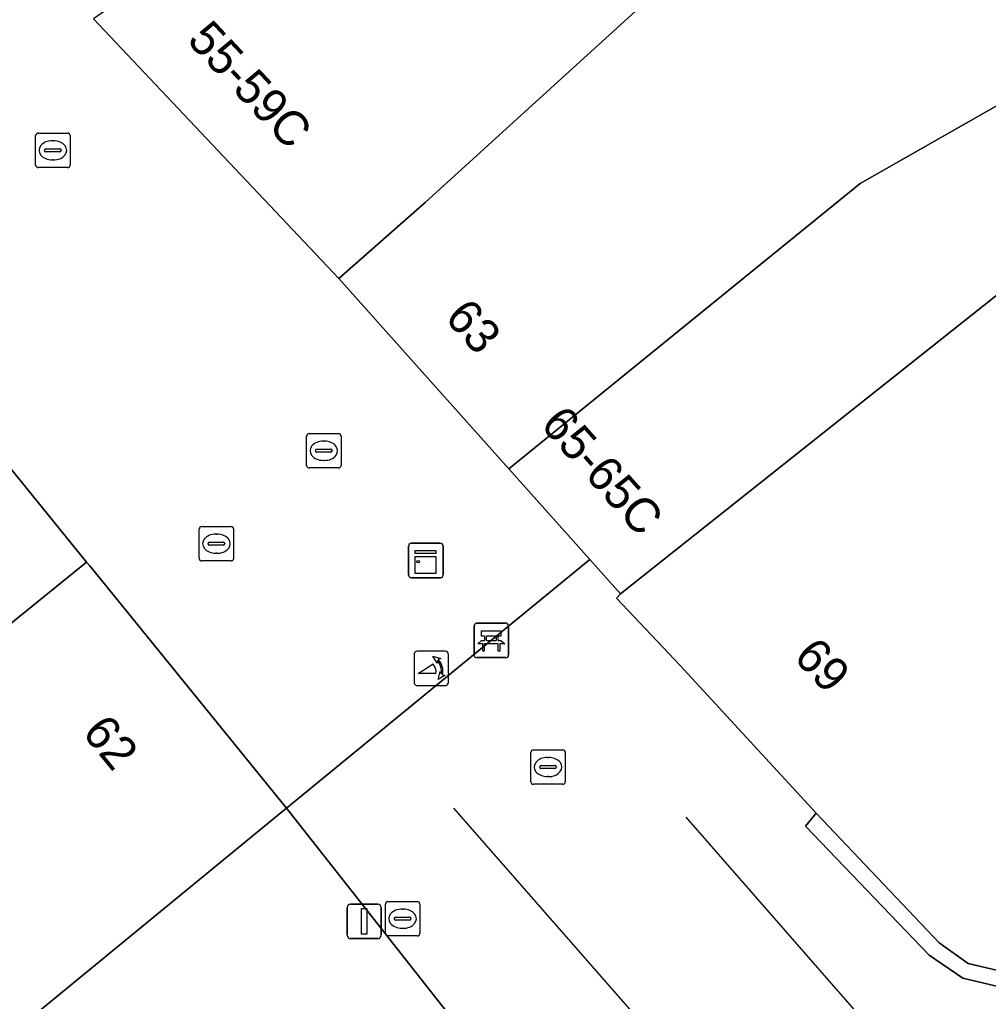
# Model space of a CAD drawing. Extents: x 161087 to 161926, y 382572 to 383873.
# Drawn here: x 161400.27 to 161428.41, y 383154.58 to 383183.09 of the extents above; entities that cross this region are included whole.
import ezdxf

# ---------------------------------------------------------------- set-up
doc = ezdxf.new("R2010")
doc.units = 0
for name, color, linetype in [('IMGEO_Bank', 7, 'Continuous'), ('IMGEO_Kast', 7, 'Continuous'), ('IMGEO_Kolk', 7, 'Continuous'), ('IMGEO_Lichtmast', 7, 'Continuous'), ('IMGEO_Lijnafwatering', 7, 'Continuous'), ('IMGEO_Pand', 7, 'Continuous'), ('IMGEO_Pand_nummerreeks', 7, 'Continuous'), ('IMGEO_Poller', 7, 'Continuous'), ('IMGEO_Rioolput', 7, 'Continuous'), ('IMGEO_Voetgangersgebied_open', 7, 'Continuous')]:
    doc.layers.add(name, color=color, linetype=linetype)

msp = doc.modelspace()

# ---------------------------------------------------------------- linework, layer by layer
at = {"layer": 'IMGEO_Bank'}
for p, q in [((161413.47, 383164.641), (161413.47, 383165.482)), ((161413.47, 383165.482), (161413.47, 383164.641)), ((161413.545, 383165.566), (161414.386, 383165.566)), ((161414.386, 383165.566), (161413.545, 383165.566)), ((161414.47, 383165.491), (161414.47, 383164.65)), ((161414.47, 383164.65), (161414.47, 383165.491)), ((161413.779, 383165.072), (161413.779, 383165.178)), ((161413.823, 383165.178), (161413.823, 383165.072)), ((161414.111, 383165.184), (161413.829, 383165.184)), ((161414.117, 383165.072), (161414.117, 383165.178)), ((161414.161, 383165.178), (161414.161, 383165.072)), ((161414.167, 383164.964), (161413.774, 383164.964)), ((161413.829, 383165.066), (161414.111, 383165.066)), ((161414.395, 383164.566), (161413.554, 383164.566)), ((161413.554, 383164.566), (161414.395, 383164.566))]:
    msp.add_line(p, q, dxfattribs=at)
for points in [[(161413.773, 383165.184), (161413.687, 383165.184), (161413.687, 383165.345), (161414.25, 383165.345), (161414.25, 383165.184), (161414.167, 383165.184)], [(161413.717, 383164.964), (161413.575, 383164.964), (161413.687, 383165.066), (161413.773, 383165.066)], [(161413.767, 383164.957), (161413.767, 383164.75), (161413.724, 383164.75), (161413.724, 383164.957)], [(161414.167, 383165.066), (161414.25, 383165.066), (161414.362, 383164.964), (161414.223, 383164.964)], [(161414.217, 383164.957), (161414.217, 383164.75), (161414.173, 383164.75), (161414.173, 383164.957)]]:
    msp.add_lwpolyline(points, dxfattribs=at)
for centre, radius, start, end in [((161413.548, 383165.488), 0.0779, 92.4484, 184.2845), ((161413.548, 383165.488), 0.0779, 92.4484, 184.2845), ((161414.392, 383165.488), 0.0779, 2.4484, 94.2845), ((161414.392, 383165.488), 0.0779, 2.4484, 94.2845), ((161413.772, 383165.177), 0.00671, 2.8957, 87.1043), ((161413.829, 383165.177), 0.00671, 92.8957, 177.1043), ((161414.111, 383165.177), 0.00671, 2.8957, 87.1043), ((161414.168, 383165.177), 0.00671, 92.8957, 177.1043), ((161413.717, 383164.957), 0.00671, 2.8957, 87.1043), ((161413.774, 383164.957), 0.00671, 92.8957, 177.1043), ((161413.772, 383165.073), 0.00671, 272.8957, 357.1043), ((161413.829, 383165.073), 0.00671, 182.8957, 267.1043), ((161414.111, 383165.073), 0.00671, 272.8957, 357.1043), ((161414.168, 383165.073), 0.00671, 182.8957, 267.1043), ((161414.166, 383164.957), 0.00671, 2.8957, 87.1043), ((161414.223, 383164.957), 0.00671, 92.8957, 177.1043), ((161413.548, 383164.644), 0.0779, 182.4484, 274.2845), ((161413.548, 383164.644), 0.0779, 182.4484, 274.2845), ((161414.392, 383164.644), 0.0779, 272.4484, 4.2845), ((161414.392, 383164.644), 0.0779, 272.4484, 4.2845)]:
    msp.add_arc(centre, radius, start, end, dxfattribs=at)
at = {"layer": 'IMGEO_Kast'}
for p, q in [((161411.569, 383166.962), (161411.569, 383167.803)), ((161411.569, 383167.803), (161411.569, 383166.962)), ((161411.644, 383167.887), (161412.485, 383167.887)), ((161412.485, 383167.887), (161411.644, 383167.887)), ((161412.569, 383167.812), (161412.569, 383166.971)), ((161412.569, 383166.971), (161412.569, 383167.812)), ((161412.494, 383166.887), (161411.653, 383166.887)), ((161411.653, 383166.887), (161412.494, 383166.887))]:
    msp.add_line(p, q, dxfattribs=at)
for points in [[(161411.764, 383167.677), (161412.364, 383167.677), (161412.364, 383167.592), (161411.764, 383167.592), (161411.764, 383167.677)], [(161411.764, 383167.502), (161412.364, 383167.502), (161412.364, 383167.013), (161411.764, 383167.013), (161411.764, 383167.502)]]:
    msp.add_lwpolyline(points, dxfattribs=at)
msp.add_circle((161411.848, 383167.351), 0.0377, dxfattribs=at)
for centre, start, end in [((161411.647, 383167.809), 92.4484, 184.2845), ((161411.647, 383167.809), 92.4484, 184.2845), ((161412.491, 383167.809), 2.4484, 94.2845), ((161412.491, 383167.809), 2.4484, 94.2845), ((161411.647, 383166.965), 182.4484, 274.2845), ((161411.647, 383166.965), 182.4484, 274.2845), ((161412.491, 383166.965), 272.4484, 4.2845), ((161412.491, 383166.965), 272.4484, 4.2845)]:
    msp.add_arc(centre, 0.0779, start, end, dxfattribs=at)
at = {"layer": 'IMGEO_Kolk'}
for p, q in [((161400.735, 383178.87), (161400.735, 383179.722)), ((161400.81, 383179.796), (161401.662, 383179.796)), ((161401.736, 383179.722), (161401.736, 383178.87)), ((161401.223, 383179.576), (161401.248, 383179.576)), ((161400.994, 383179.29), (161400.994, 383179.302)), ((161401.432, 383179.253), (161401.034, 383179.253)), ((161401.037, 383179.339), (161401.435, 383179.339)), ((161401.478, 383179.302), (161401.478, 383179.29)), ((161401.246, 383179.016), (161401.221, 383179.016)), ((161401.662, 383178.796), (161400.81, 383178.796)), ((161408.606, 383170.146), (161408.606, 383170.998)), ((161408.681, 383171.072), (161409.533, 383171.072)), ((161409.607, 383170.998), (161409.607, 383170.146)), ((161408.865, 383170.566), (161408.865, 383170.578)), ((161408.908, 383170.615), (161409.306, 383170.615)), ((161409.094, 383170.852), (161409.119, 383170.852)), ((161409.349, 383170.578), (161409.349, 383170.566)), ((161409.303, 383170.529), (161408.905, 383170.529)), ((161409.117, 383170.292), (161409.092, 383170.292)), ((161409.533, 383170.072), (161408.681, 383170.072)), ((161405.486, 383167.448), (161405.486, 383168.3)), ((161405.561, 383168.374), (161406.413, 383168.374)), ((161406.487, 383168.3), (161406.487, 383167.448)), ((161405.974, 383168.154), (161405.999, 383168.154)), ((161405.745, 383167.868), (161405.745, 383167.88)), ((161406.183, 383167.831), (161405.785, 383167.831)), ((161405.788, 383167.917), (161406.186, 383167.917)), ((161406.229, 383167.88), (161406.229, 383167.868)), ((161405.997, 383167.594), (161405.972, 383167.594)), ((161406.413, 383167.374), (161405.561, 383167.374))]:
    msp.add_line(p, q, dxfattribs=at)
for points in [[(161400.735, 383178.87), (161400.735, 383179.722)], [(161400.81, 383179.796), (161401.662, 383179.796)], [(161401.736, 383179.722), (161401.736, 383178.87)], [(161401.662, 383178.796), (161400.81, 383178.796)], [(161408.606, 383170.146), (161408.606, 383170.998)], [(161408.681, 383171.072), (161409.533, 383171.072)], [(161409.607, 383170.998), (161409.607, 383170.146)], [(161409.533, 383170.072), (161408.681, 383170.072)], [(161405.486, 383167.448), (161405.486, 383168.3)], [(161405.561, 383168.374), (161406.413, 383168.374)], [(161406.487, 383168.3), (161406.487, 383167.448)], [(161406.413, 383167.374), (161405.561, 383167.374)]]:
    msp.add_lwpolyline(points, dxfattribs=at)
for centre, radius, start, end in [((161400.812, 383179.72), 0.0765, 91.552, 178.448), ((161400.812, 383179.72), 0.0765, 91.552, 178.448), ((161401.66, 383179.72), 0.0765, 1.552, 88.448), ((161401.66, 383179.72), 0.0765, 1.552, 88.448), ((161401.034, 383179.299), 0.0403, 85.8775, 175.7526), ((161401.031, 383179.289), 0.0366, 178.938, 274.7102), ((161401.435, 383179.296), 0.043, 264.8664, 352.4533), ((161401.439, 383179.301), 0.0386, 1.7309, 96.639), ((161400.812, 383178.872), 0.0765, 181.552, 268.448), ((161400.812, 383178.872), 0.0765, 181.552, 268.448), ((161401.66, 383178.872), 0.0765, 271.552, 358.448), ((161401.66, 383178.872), 0.0765, 271.552, 358.448), ((161408.683, 383170.996), 0.0765, 91.552, 178.448), ((161408.683, 383170.996), 0.0765, 91.552, 178.448), ((161409.531, 383170.996), 0.0765, 1.552, 88.448), ((161409.531, 383170.996), 0.0765, 1.552, 88.448), ((161408.905, 383170.575), 0.0403, 85.8775, 175.7526), ((161409.31, 383170.577), 0.0386, 1.7309, 96.639), ((161408.902, 383170.565), 0.0366, 178.938, 274.7102), ((161409.306, 383170.572), 0.043, 264.8664, 352.4533), ((161408.683, 383170.148), 0.0765, 181.552, 268.448), ((161408.683, 383170.148), 0.0765, 181.552, 268.448), ((161409.531, 383170.148), 0.0765, 271.552, 358.448), ((161409.531, 383170.148), 0.0765, 271.552, 358.448), ((161405.563, 383168.298), 0.0765, 91.552, 178.448), ((161405.563, 383168.298), 0.0765, 91.552, 178.448), ((161406.411, 383168.298), 0.0765, 1.552, 88.448), ((161406.411, 383168.298), 0.0765, 1.552, 88.448), ((161405.785, 383167.877), 0.0403, 85.8775, 175.7526), ((161405.782, 383167.867), 0.0366, 178.938, 274.7102), ((161406.186, 383167.874), 0.043, 264.8664, 352.4533), ((161406.19, 383167.879), 0.0386, 1.7309, 96.639), ((161405.563, 383167.45), 0.0765, 181.552, 268.448), ((161405.563, 383167.45), 0.0765, 181.552, 268.448), ((161406.411, 383167.45), 0.0765, 271.552, 358.448), ((161406.411, 383167.45), 0.0765, 271.552, 358.448)]:
    msp.add_arc(centre, radius, start, end, dxfattribs=at)
for centre, major_axis, ratio, start_param, end_param in [((161401.222, 383179.296), (-0.387, 0.002), 0.722429, 4.712389, 7.853982), ((161401.247, 383179.296), (-0.39, 0.002), 0.717154, 1.570796, 4.712389), ((161409.093, 383170.572), (-0.387, 0.002), 0.722429, 4.712389, 7.853982), ((161409.118, 383170.572), (-0.39, 0.002), 0.717154, 1.570796, 4.712389), ((161405.973, 383167.874), (-0.387, 0.002), 0.722429, 4.712389, 7.853982), ((161405.998, 383167.874), (-0.39, 0.002), 0.717154, 1.570796, 4.712389)]:
    msp.add_ellipse(centre, major_axis=major_axis, ratio=ratio, start_param=start_param, end_param=end_param, dxfattribs=at)
at = {"layer": 'IMGEO_Lichtmast'}
for p, q in [((161409.782, 383156.506), (161409.782, 383157.306)), ((161409.782, 383157.306), (161409.782, 383156.506)), ((161409.882, 383157.406), (161410.672, 383157.406)), ((161410.672, 383157.406), (161409.882, 383157.406)), ((161410.772, 383157.306), (161410.772, 383156.506)), ((161410.772, 383156.506), (161410.772, 383157.306)), ((161410.672, 383156.406), (161409.882, 383156.406)), ((161409.882, 383156.406), (161410.672, 383156.406))]:
    msp.add_line(p, q, dxfattribs=at)
msp.add_lwpolyline([(161410.202, 383157.281), (161410.352, 383157.281), (161410.352, 383156.531), (161410.202, 383156.531), (161410.202, 383157.281)], dxfattribs=at)
for centre, start, end in [((161409.882, 383157.306), 90, 180), ((161409.882, 383157.306), 90, 180), ((161410.672, 383157.306), 0, 90), ((161410.672, 383157.306), 360, 90), ((161409.882, 383156.506), 180, 270), ((161409.882, 383156.506), 180, 270), ((161410.672, 383156.506), 270, 0), ((161410.672, 383156.506), 270, 0)]:
    msp.add_arc(centre, 0.1, start, end, dxfattribs=at)
at = {"layer": 'IMGEO_Lijnafwatering'}
for points in [[(161424.281, 383147.183), (161412.881, 383160.192)], [(161427.871, 383150.498), (161427.344, 383151.101), (161419.632, 383159.929)]]:
    msp.add_lwpolyline(points, dxfattribs=at)
at = {"layer": 'IMGEO_Pand'}
for points in [[(161429.848, 383192.27), (161435.66, 383196.32), (161434.844, 383197.469), (161433.784, 383199.027), (161432.647, 383200.664), (161431.392, 383202.5), (161420.673, 383195.221), (161416.918, 383193.159), (161402.415, 383183.112), (161406.192, 383179.115), (161409.541, 383175.571), (161412.051, 383177.785), (161421.262, 383186.163), (161424.769, 383188.921)], [(161439.003, 383186.937), (161441.04, 383188.172), (161438.158, 383192.886), (161435.941, 383196.513), (161435.66, 383196.32), (161429.848, 383192.27), (161424.769, 383188.921), (161421.262, 383186.163), (161412.051, 383177.785), (161409.541, 383175.571), (161411.389, 383173.505), (161414.477, 383170.051), (161424.686, 383178.334), (161432.665, 383182.874)], [(161438.823, 383181.646), (161453.355, 383190.709), (161451.081, 383194.26), (161441.04, 383188.172), (161439.003, 383186.937), (161432.665, 383182.874), (161424.686, 383178.334), (161414.477, 383170.051), (161416.831, 383167.411), (161417.719, 383166.415), (161429.835, 383176.029), (161430.051, 383175.757), (161436.915, 383180.365)], [(161444.895, 383170.37), (161445.404, 383170.879), (161440.649, 383176.193), (161436.915, 383180.365), (161430.051, 383175.757), (161429.835, 383176.029), (161417.719, 383166.415), (161417.609, 383166.29), (161419.457, 383164.334), (161423.41, 383160.052), (161426.984, 383156.288), (161427.82, 383155.684), (161428.844, 383155.439), (161429.871, 383155.63), (161430.737, 383156.206), (161439.853, 383165.327), (161439.944, 383165.418)], [(161396.597, 383174.217), (161382.954, 383162.789), (161384.889, 383160.421), (161388.426, 383156.163), (161402.217, 383167.338), (161396.839, 383173.957)], [(161388.426, 383156.163), (161394.505, 383149.117), (161395.023, 383149.541), (161407.863, 383160.065), (161408.019, 383160.194), (161402.307, 383167.227), (161402.217, 383167.338)]]:
    msp.add_lwpolyline(points, close=True, dxfattribs=at)
at = {"layer": 'IMGEO_Poller'}
for p, q in [((161411.728, 383164.655), (161411.728, 383163.848)), ((161411.728, 383164.655), (161411.728, 383163.848)), ((161412.63, 383164.75), (161411.822, 383164.75)), ((161412.63, 383164.75), (161411.822, 383164.75)), ((161412.724, 383163.848), (161412.724, 383164.655)), ((161412.724, 383163.848), (161412.724, 383164.655)), ((161411.822, 383163.753), (161412.63, 383163.753)), ((161411.822, 383163.753), (161412.63, 383163.753))]:
    msp.add_line(p, q, dxfattribs=at)
for points in [[(161412.407, 383164.479), (161412.395, 383164.406), (161412.27, 383164.611)], [(161412.27, 383164.611), (161412.501, 383164.545), (161412.43, 383164.513)], [(161412.363, 383164.106), (161411.85, 383164.106), (161412.28, 383164.381)], [(161412.423, 383163.934), (161412.489, 383164.165), (161412.519, 383164.097)], [(161412.555, 383164.07), (161412.627, 383164.059), (161412.423, 383163.934)]]:
    msp.add_lwpolyline(points, dxfattribs=at)
for centre, radius, start, end in [((161411.822, 383164.655), 0.0946, 90, 180), ((161411.822, 383164.655), 0.0946, 90, 180), ((161412.63, 383164.655), 0.0946, 0, 90), ((161412.63, 383164.655), 0.0946, 0, 90), ((161412.035, 383164.156), 0.332, 351.3247, 42.4854), ((161412.049, 383164.166), 0.476, 351.7527, 41.1691), ((161412.049, 383164.166), 0.516, 349.3569, 42.2912), ((161411.822, 383163.848), 0.0946, 180, 270), ((161411.822, 383163.848), 0.0946, 180, 270), ((161412.63, 383163.848), 0.0946, 270, 0), ((161412.63, 383163.848), 0.0946, 270, 0)]:
    msp.add_arc(centre, radius, start, end, dxfattribs=at)
at = {"layer": 'IMGEO_Rioolput'}
for p, q in [((161415.117, 383160.963), (161415.117, 383161.815)), ((161415.192, 383161.889), (161416.044, 383161.889)), ((161416.118, 383161.815), (161416.118, 383160.963)), ((161415.605, 383161.669), (161415.63, 383161.669)), ((161415.376, 383161.383), (161415.376, 383161.395)), ((161415.814, 383161.346), (161415.416, 383161.346)), ((161415.419, 383161.432), (161415.817, 383161.432)), ((161415.86, 383161.395), (161415.86, 383161.383)), ((161416.044, 383160.889), (161415.192, 383160.889)), ((161415.628, 383161.109), (161415.603, 383161.109)), ((161410.968, 383157.485), (161411.82, 383157.485)), ((161410.893, 383156.559), (161410.893, 383157.411)), ((161411.381, 383157.265), (161411.406, 383157.265)), ((161411.894, 383157.411), (161411.894, 383156.559)), ((161411.152, 383156.979), (161411.152, 383156.991)), ((161411.59, 383156.942), (161411.192, 383156.942)), ((161411.195, 383157.028), (161411.593, 383157.028)), ((161411.636, 383156.991), (161411.636, 383156.979)), ((161411.404, 383156.705), (161411.379, 383156.705)), ((161411.82, 383156.485), (161410.968, 383156.485))]:
    msp.add_line(p, q, dxfattribs=at)
for points in [[(161415.117, 383160.963), (161415.117, 383161.815)], [(161415.192, 383161.889), (161416.044, 383161.889)], [(161416.118, 383161.815), (161416.118, 383160.963)], [(161416.044, 383160.889), (161415.192, 383160.889)], [(161410.968, 383157.485), (161411.82, 383157.485)], [(161410.893, 383156.559), (161410.893, 383157.411)], [(161411.894, 383157.411), (161411.894, 383156.559)], [(161411.82, 383156.485), (161410.968, 383156.485)]]:
    msp.add_lwpolyline(points, dxfattribs=at)
for centre, radius, start, end in [((161415.194, 383161.813), 0.0765, 91.552, 178.448), ((161415.194, 383161.813), 0.0765, 91.552, 178.448), ((161416.042, 383161.813), 0.0765, 1.552, 88.448), ((161416.042, 383161.813), 0.0765, 1.552, 88.448), ((161415.416, 383161.392), 0.0403, 85.8775, 175.7526), ((161415.413, 383161.382), 0.0366, 178.938, 274.7102), ((161415.817, 383161.389), 0.043, 264.8664, 352.4533), ((161415.821, 383161.394), 0.0386, 1.7309, 96.639), ((161415.194, 383160.965), 0.0765, 181.552, 268.448), ((161415.194, 383160.965), 0.0765, 181.552, 268.448), ((161416.042, 383160.965), 0.0765, 271.552, 358.448), ((161416.042, 383160.965), 0.0765, 271.552, 358.448), ((161410.97, 383157.409), 0.0765, 91.552, 178.448), ((161410.97, 383157.409), 0.0765, 91.552, 178.448), ((161411.818, 383157.409), 0.0765, 1.552, 88.448), ((161411.818, 383157.409), 0.0765, 1.552, 88.448), ((161411.192, 383156.988), 0.0403, 85.8775, 175.7526), ((161411.189, 383156.978), 0.0366, 178.938, 274.7102), ((161411.593, 383156.985), 0.043, 264.8664, 352.4533), ((161411.597, 383156.99), 0.0386, 1.7309, 96.639), ((161410.97, 383156.561), 0.0765, 181.552, 268.448), ((161410.97, 383156.561), 0.0765, 181.552, 268.448), ((161411.818, 383156.561), 0.0765, 271.552, 358.448), ((161411.818, 383156.561), 0.0765, 271.552, 358.448)]:
    msp.add_arc(centre, radius, start, end, dxfattribs=at)
for centre, major_axis, ratio, start_param, end_param in [((161415.604, 383161.389), (-0.387, 0.002), 0.722429, 4.712389, 7.853982), ((161415.629, 383161.389), (-0.39, 0.002), 0.717154, 1.570796, 4.712389), ((161411.38, 383156.985), (-0.387, 0.002), 0.722429, 4.712389, 7.853982), ((161411.405, 383156.985), (-0.39, 0.002), 0.717154, 1.570796, 4.712389)]:
    msp.add_ellipse(centre, major_axis=major_axis, ratio=ratio, start_param=start_param, end_param=end_param, dxfattribs=at)
at = {"layer": 'IMGEO_Voetgangersgebied_open'}
for points in [[(161384.181, 383187.517), (161392.446, 383178.663), (161396.597, 383174.217), (161396.839, 383173.957), (161402.217, 383167.338), (161402.307, 383167.227), (161408.019, 383160.194), (161416.831, 383167.411), (161414.477, 383170.051), (161411.389, 383173.505), (161409.541, 383175.571), (161406.192, 383179.115), (161402.415, 383183.112)], [(161423.101, 383159.669), (161423.41, 383160.052), (161419.457, 383164.334), (161417.609, 383166.29), (161417.719, 383166.415), (161416.831, 383167.411), (161408.019, 383160.194), (161415.295, 383150.962), (161416.429, 383151.894), (161418.293, 383149.892)], [(161418.161, 383145.796), (161416.943, 383144.888), (161416.034, 383146.099), (161415.614, 383145.787), (161416.525, 383144.556), (161403.665, 383134.667), (161400.48, 383138.776), (161415.295, 383150.962), (161408.019, 383160.194), (161407.863, 383160.065), (161395.023, 383149.541)], [(161419.056, 383147.871), (161421.439, 383144.995), (161424.646, 383147.465), (161427.344, 383151.101), (161429.726, 383154.156), (161431.056, 383155.861), (161430.032, 383155.201), (161428.813, 383154.987), (161427.663, 383155.261), (161426.69, 383155.924), (161423.101, 383159.669)]]:
    msp.add_lwpolyline(points, dxfattribs=at)
msp.add_lwpolyline([(161440.372, 383164.968), (161439.944, 383165.418), (161439.853, 383165.327), (161430.737, 383156.206), (161429.871, 383155.63), (161428.844, 383155.439), (161427.82, 383155.684), (161426.984, 383156.288), (161423.41, 383160.052), (161423.101, 383159.669), (161426.69, 383155.924), (161427.663, 383155.261), (161428.813, 383154.987), (161430.032, 383155.201), (161431.056, 383155.861)], close=True, dxfattribs=at)

# ---------------------------------------------------------------- texts
at = {"layer": 'IMGEO_Pand_nummerreeks'}
for s, rotation, p in [('55-59C', 313.1836, (161405.102, 383182.467)), ('63', 311.7971, (161412.589, 383174.414)), ('65-65C', 311.7226, (161415.369, 383171.304)), ('69', 313.3899, (161422.719, 383164.552)), ('62', 309.2269, (161402.061, 383162.373))]:
    msp.add_text(s, height=1, rotation=rotation, dxfattribs=at).set_placement(p)

doc.saveas('drawing.dxf')
